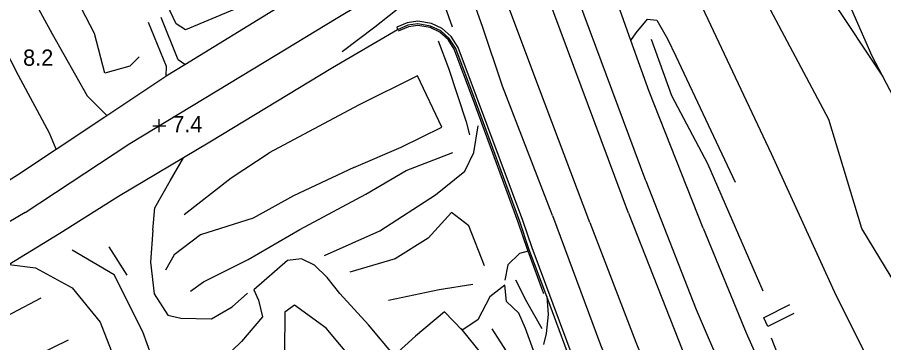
# Model space of a CAD drawing. Extents: x 2316231 to 2323598, y 363169 to 371906.
# Drawn here: x 2320840 to 2321107, y 366126.7 to 366226.8 of the extents above; entities that cross this region are included whole.
import ezdxf

# ---------------------------------------------------------------- set-up
doc = ezdxf.new("R2010")
doc.units = 0
for name, color, linetype in [('RD_DTM_BkLn1', 7, 'Continuous'), ('RD_DTM_Holes', 7, 'Continuous'), ('RD_DTM_Void', 7, 'Continuous'), ('RD_EX_Road', 7, 'Continuous')]:
    doc.layers.add(name, color=color, linetype=linetype)

msp = doc.modelspace()

# ---------------------------------------------------------------- linework, layer by layer
at = {"layer": 'RD_DTM_BkLn1'}
for p, q in [((2321086.823, 366238.614), (2321106.687, 366208.725)), ((2321042.91, 366214.928), (2321061.288, 366176.092)), ((2320959.838, 366179.707), (2320974.223, 366185.216)), ((2321069.897, 366142.591), (2321052.775, 366181.708)), ((2320868.253, 366156.226), (2320873.758, 366147.473)), ((2321075.574, 366120.032), (2321072.447, 366128.095))]:
    msp.add_line(p, q, dxfattribs=at)
for points in [[(2321033.694, 366176.556), (2321014.739, 366227.476), (2321000.245, 366267.849), (2320987.723, 366301.395), (2320978.552, 366327.664)], [(2321028.335, 366166.59), (2320996.898, 366250.908), (2320977.715, 366301.627), (2320971.219, 366319.791)], [(2321016.422, 366163.653), (2320998.893, 366210.119), (2320978.695, 366264.205), (2320962.86, 366310.818)], [(2321004.904, 366165.864), (2320989.541, 366205.668), (2320983.367, 366224.027), (2320972.218, 366255.429), (2320963.723, 366277.362), (2320955.296, 366302.697)], [(2321090.1, 366195.438), (2321068.707, 366235.6), (2321041.272, 366270.543), (2321026.178, 366284.507)], [(2320908.91, 366244.592), (2320911.8, 366237.316), (2320906.845, 366229.218), (2320891.904, 366222.973), (2320888.988, 366224.825), (2320870.072, 366264.756)], [(2320877.59, 366214.66), (2320874.677, 366211.856), (2320867.033, 366209.703), (2320863.802, 366221.871), (2320844.759, 366258.506)], [(2320961.871, 366259), (2320969.008, 366238.161), (2320974.067, 366223.869)], [(2321072.431, 366184.855), (2321051.191, 366229.91), (2321032.738, 366257.71)], [(2320842.457, 366166.734), (2320874.677, 366187.974), (2320916.629, 366213.296), (2320938.28, 366226.448), (2320952.538, 366235.147), (2320958.181, 366239.752)], [(2320959.006, 366230.751), (2320950.15, 366223.823), (2320940.181, 366216.226)], [(2321052.775, 366181.708), (2321041.73, 366202.674), (2321035.443, 366220.031)], [(2320943.729, 366180.592), (2320958.356, 366186.865), (2320970.8, 366193.056), (2320963.336, 366208.858), (2320945.132, 366199.777), (2320917.621, 366185.088)], [(2321121.498, 366126.801), (2321100.307, 366161.879), (2321090.1, 366195.438)], [(2320891.481, 366166.138), (2320905.933, 366177.445), (2320917.621, 366185.088)], [(2321104.847, 366116.289), (2321092.462, 366141.035), (2321072.431, 366184.855)], [(2320943.729, 366180.592), (2320925.139, 366171.936), (2320912.716, 366165.047), (2320896.485, 366159.895), (2320888.314, 366153.768), (2320885.714, 366148.991)], [(2320893.387, 366142.573), (2320897.417, 366145.418), (2320911.163, 366152.315), (2320927.066, 366161.56), (2320947.409, 366172.404), (2320959.838, 366179.707)], [(2321033.694, 366176.556), (2321049.251, 366136.951), (2321066.065, 366097.733), (2321080.078, 366064.138), (2321096.325, 366026.829), (2321114.881, 365985.178), (2321132.594, 365944.069), (2321146.359, 365911.495), (2321158.973, 365882.361)], [(2320842.457, 366166.734), (2320815.435, 366150.903), (2320790.896, 366136.235), (2320769.668, 366125.449), (2320751.78, 366113.392), (2320743.519, 366105.683)], [(2320984.018, 366150.311), (2320979.208, 366162.662), (2320973.811, 366166.77), (2320966.681, 366158.87), (2320956.51, 366152.485), (2320942.467, 366148.405)], [(2321004.904, 366165.864), (2321019.701, 366126.032), (2321036.656, 366083.857), (2321056.495, 366035.029), (2321077.41, 365984.462), (2321086.59, 365961.421)], [(2321028.335, 366166.59), (2321046.266, 366121.165), (2321067.619, 366067.708), (2321091.625, 366011.903), (2321112.764, 365961.191), (2321135.654, 365908.779)], [(2321016.422, 366163.653), (2321030.631, 366126.842), (2321048.807, 366082.123), (2321067.3, 366038.239), (2321086.527, 365992.491), (2321107.017, 365942.839), (2321126.727, 365895.111), (2321131.653, 365883.468)], [(2320885.661, 366106.625), (2320882.753, 366118.904), (2320878.719, 366130.051), (2320869.897, 366147.592), (2320856.92, 366155.139)], [(2320954.437, 366139.771), (2320970.054, 366143.075), (2320980.368, 366144.743)], [(2320847.318, 366140.38), (2320829.286, 366130.972), (2320812.598, 366123.261), (2320796.246, 366115.96), (2320784.941, 366109.648), (2320771.619, 366104.578), (2320763.673, 366098.496), (2320779.016, 366093.059), (2320807.528, 366081.372), (2320837.369, 366069.089), (2320843.867, 366076.536), (2320850.273, 366085.19), (2320857.948, 366099.95), (2320861.123, 366111.964), (2320855.954, 366113.517), (2320842.684, 366105.02), (2320828.462, 366098.85), (2320805.857, 366098.138), (2320787.059, 366099.329)], [(2320944.701, 366119.896), (2320935.222, 366131.17), (2320925.454, 366138.252), (2320922.449, 366136.091), (2320922.366, 366123.683), (2320915.45, 366115.851), (2320907.858, 366108.843)], [(2320986.224, 366130.95), (2320995.812, 366116.048), (2320999.731, 366102.35), (2321001.867, 366085.944)], [(2320855.654, 366127.442), (2320841.184, 366120.354), (2320825.463, 366112.442), (2320809.358, 366106.946), (2320796.581, 366104.8)]]:
    msp.add_lwpolyline(points, dxfattribs=at)
at = {"layer": 'RD_DTM_Holes'}
msp.add_lwpolyline([(2321158.426, 366176.083), (2321166.41, 366170.04), (2321183.862, 366166.03), (2321195.081, 366160.62), (2321197.85, 366148.543), (2321190.533, 366135.008), (2321176.38, 366129.7), (2321162.629, 366130.048), (2321147.956, 366146.598), (2321125.36, 366173.244), (2321103.426, 366214.922), (2321089.457, 366246.833), (2321098.094, 366247.287), (2321119.996, 366223.886), (2321147.771, 366184.157), (2321158.426, 366176.083)], dxfattribs=at)
at = {"layer": 'RD_DTM_Void'}
for p, q in [((2320883.759, 366191.456), (2320883.759, 366195.456)), ((2320881.759, 366193.456), (2320885.759, 366193.456))]:
    msp.add_line(p, q, dxfattribs=at)
at = {"layer": 'RD_EX_Road'}
for p, q in [((2320891.675, 366212.365), (2320920.071, 366229.759)), ((2320956.963, 366223.8), (2320957.203, 366222.993)), ((2320885.938, 366208.852), (2320891.675, 366212.365)), ((2320867.028, 366196.261), (2320867.629, 366196.662)), ((2320851.985, 366186.238), (2320867.028, 366196.261)), ((2320840.084, 366178.31), (2320851.985, 366186.238)), ((2320891.273, 366183.625), (2320871.248, 366171.695)), ((2321002.326, 366141.737), (2320997.439, 366154.82)), ((2321078.022, 366138.303), (2321070.046, 366134.368)), ((2321079.332, 366135.649), (2321071.318, 366131.695)), ((2321070.046, 366134.368), (2321070.008, 366134.349)), ((2321071.318, 366131.695), (2321070.046, 366134.368))]:
    msp.add_line(p, q, dxfattribs=at)
for points in [[(2321029.103, 366219.694), (2321021.643, 366240.682), (2321013.304, 366262.058)], [(2320851.985, 366186.238), (2320849.942, 366191.2), (2320840.345, 366208.953), (2320825.944, 366237.203), (2320833.219, 366241.564), (2320838.821, 366243.614), (2320850.781, 366221.726), (2320861.571, 366202.694), (2320867.629, 366196.662)], [(2320891.675, 366212.365), (2320889.578, 366213.781), (2320884.31, 366226.785)], [(2321029.103, 366219.694), (2321030.755, 366222.046), (2321034.249, 366226.246), (2321037.106, 366226.016), (2321040.403, 366220.195), (2321042.91, 366214.928)], [(2320885.938, 366208.852), (2320885.97, 366211.736), (2320880.499, 366225.242)], [(2320995.832, 366164.275), (2320981.539, 366202.491), (2320975.844, 366217.592), (2320973.767, 366220.896), (2320970.972, 366223.354), (2320967.623, 366224.94), (2320963.498, 366225.657), (2320960.193, 366225.166), (2320956.963, 366223.8)], [(2320994.883, 366163.957), (2320980.79, 366202.21), (2320975.124, 366217.234), (2320973.151, 366220.372), (2320970.528, 366222.679), (2320967.379, 366224.171), (2320963.488, 366224.846), (2320960.388, 366224.386), (2320957.203, 366222.993)], [(2320994.409, 366163.799), (2320980.322, 366202.035), (2320974.674, 366217.011), (2320972.767, 366220.045), (2320970.251, 366222.257), (2320967.226, 366223.69), (2320963.482, 366224.34), (2320960.527, 366223.901), (2320957.403, 366222.535)], [(2320957.203, 366222.993), (2320937.137, 366211.254), (2320899.309, 366188.412), (2320891.273, 366183.625)], [(2320969.721, 366219.571), (2320972.895, 366211.161), (2320978.301, 366194.65), (2320979.417, 366190.652)], [(2321051.428, 366161.931), (2321034.692, 366203.971), (2321029.103, 366219.694)], [(2320867.629, 366196.662), (2320885.786, 366208.758), (2320885.938, 366208.852)], [(2320977.939, 366179.494), (2320980.744, 366185.218), (2320982.073, 366193.458)], [(2320881.743, 366161.366), (2320882.417, 366168.239), (2320887.129, 366176.537), (2320891.273, 366183.625)], [(2320741.619, 366117.359), (2320750.379, 366123.301), (2320774.502, 366137.88), (2320800.637, 366153.58), (2320840.084, 366178.31)], [(2320934.719, 366153.547), (2320951.689, 366161.112), (2320968.891, 366172.208), (2320977.939, 366179.494)], [(2320871.248, 366171.695), (2320853.143, 366160.279), (2320837.508, 366150.732)], [(2320997.439, 366154.82), (2320997.232, 366155.373), (2320994.409, 366163.799)], [(2321003.176, 366140.889), (2320997.704, 366155.54), (2320994.883, 366163.957)], [(2321076.919, 365949.321), (2321075.043, 365955.573), (2321065.113, 365981.01), (2321049.609, 366018.251), (2321034.99, 366059.132), (2321021.332, 366094.636), (2321013.538, 366116.005), (2320998.646, 366155.873), (2320995.832, 366164.275)], [(2321051.428, 366161.931), (2321064.678, 366129.717), (2321070.692, 366116.037)], [(2320881.743, 366161.366), (2320881.112, 366151.459), (2320882.196, 366141.684), (2320886.358, 366135.144), (2320890.388, 366134.267), (2320899.887, 366134.078), (2320906.279, 366137.71), (2320910.963, 366141.894)], [(2320997.439, 366154.82), (2320994.76, 366154.149), (2320991.219, 366150.683), (2320990.215, 366145.921)], [(2320999.94, 366122.012), (2320996.613, 366131.058), (2320994.579, 366135.727), (2320990.771, 366139.32), (2320990.208, 366144.397), (2320985.673, 366140.849), (2320981.921, 366133.675), (2320977.155, 366130.59), (2320971.635, 366136.213), (2320962.726, 366128.689), (2320956.117, 366122.721), (2320948.21, 366132.179), (2320939.372, 366141.861), (2320935.533, 366146.718), (2320931.562, 366150.549), (2320927.569, 366152.513), (2320923.261, 366152.035), (2320912.902, 366142.945), (2320914.376, 366139.807), (2320915.6, 366134.604), (2320909.112, 366127.027), (2320900.62, 366118.824)], [(2320837.508, 366150.732), (2320845.59, 366149.702), (2320856.895, 366143.57), (2320865.521, 366133.04), (2320868.957, 366124.264), (2320869.953, 366116.877), (2320869.875, 366106.809), (2320864.9, 366091.591), (2320857.475, 366077.951), (2320851.442, 366067.981), (2320845.399, 366061.911)], [(2321001.776, 366130.935), (2320996.999, 366139.302), (2320993.619, 366145.938)], [(2321003.176, 366140.889), (2321003.615, 366135.367), (2321002.975, 366129.513), (2321002.212, 366126.131)], [(2321024.825, 366082.773), (2321020.396, 366094.285), (2321012.6, 366115.659), (2321003.176, 366140.889)], [(2320976.708, 366131.046), (2320990.457, 366113.987), (2320995.694, 366106.5), (2320982.078, 366094.013), (2320966.593, 366078.452), (2320961.38, 366073.601), (2320958.844, 366076.823), (2320948.279, 366067.311), (2320936.501, 366057.14)]]:
    msp.add_lwpolyline(points, dxfattribs=at)

# ---------------------------------------------------------------- texts
at = {"layer": 'RD_DTM_Void'}
for s, p in [('8.2', (2320841.809, 366211.929)), ('7.4', (2320887.759, 366191.456))]:
    msp.add_text(s, height=5, dxfattribs=at).set_placement(p)

doc.saveas('drawing.dxf')
